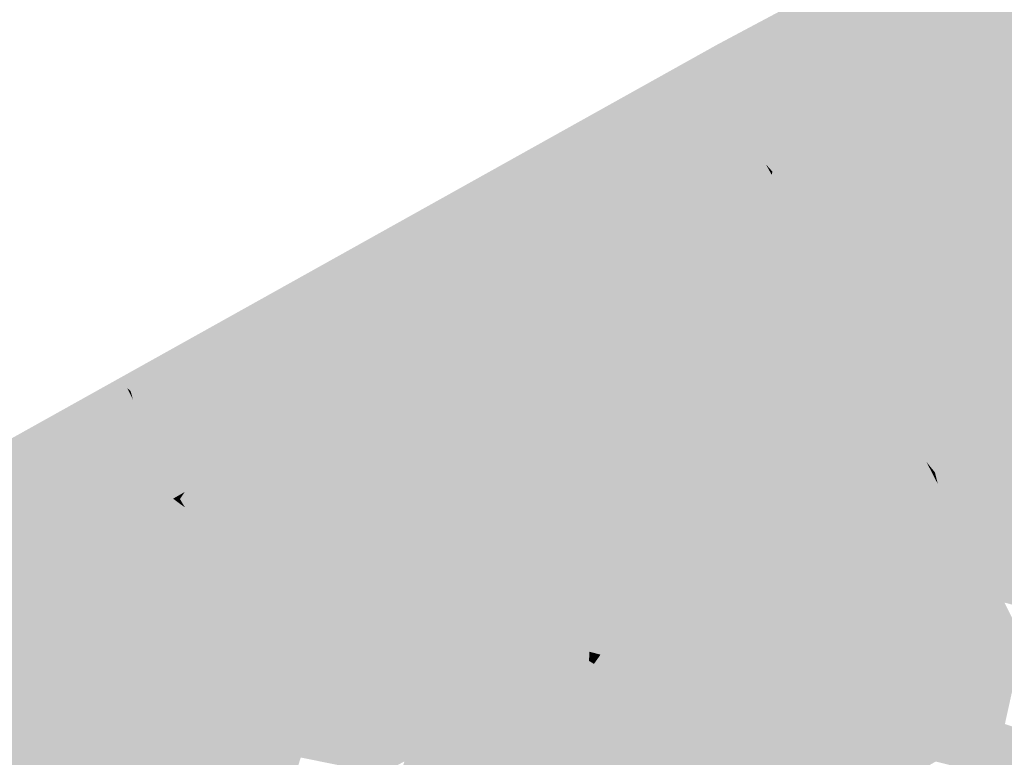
# Model space of a CAD drawing. Header units: metres. Extents: x 164696 to 183842, y 382615 to 387356.
# Tile 845 of 1056: x 182733.61 to 182736.8, y 386662.91 to 386665.3. Entities that reach past the tile are written whole.
import ezdxf

# ---------------------------------------------------------------- set-up
doc = ezdxf.new("R2010")
doc.units = ezdxf.units.M
doc.layers.add('C3D-SURFACE_TINSURFACE', color=7, linetype='Continuous')

msp = doc.modelspace()

# ---------------------------------------------------------------- linework, layer by layer
at = {"layer": 'C3D-SURFACE_TINSURFACE', "color": 11, "linetype": 'Continuous', "lineweight": -3, "true_color": 0xff8585}
for points in [[(182737.3233, 386665.9592), (182741.666, 386668.3094), (182735.8681, 386665.2194)], [(182737.3233, 386665.9592), (182735.8681, 386665.2194), (182736.8282, 386665.2355)], [(182736.8282, 386665.2355), (182735.8681, 386665.2194), (182736.7909, 386665.2153)], [(182736.8282, 386665.2355), (182736.7909, 386665.2153), (182736.919, 386664.8965)], [(182733.2525, 386663.7331), (182735.8681, 386665.2194), (182732.2625, 386663.2074)], [(182733.2525, 386663.7331), (182734.3267, 386664.3222), (182735.8681, 386665.2194)], [(182734.3267, 386664.3222), (182735.0768, 386664.2802), (182735.8681, 386665.2194)], [(182735.8681, 386665.2194), (182735.0768, 386664.2802), (182735.114, 386664.3005)], [(182735.8681, 386665.2194), (182735.114, 386664.3005), (182735.1513, 386664.3207)], [(182735.8681, 386665.2194), (182735.1513, 386664.3207), (182735.1886, 386664.3409)], [(182735.8681, 386665.2194), (182735.1886, 386664.3409), (182735.2258, 386664.3612)], [(182735.8681, 386665.2194), (182735.2258, 386664.3612), (182735.2631, 386664.3814)], [(182735.8681, 386665.2194), (182735.2631, 386664.3814), (182735.3004, 386664.4016)], [(182735.8681, 386665.2194), (182735.3004, 386664.4016), (182735.3377, 386664.423)], [(182735.8681, 386665.2194), (182735.3377, 386664.423), (182735.3749, 386664.4432)], [(182735.4121, 386664.4634), (182735.8681, 386665.2194), (182735.3749, 386664.4432)], [(182735.4121, 386664.4634), (182735.4494, 386664.4836), (182735.8681, 386665.2194)], [(182735.8681, 386665.2194), (182735.4494, 386664.4836), (182735.4867, 386664.5039)], [(182735.8681, 386665.2194), (182735.4867, 386664.5039), (182735.5239, 386664.5241)], [(182735.8681, 386665.2194), (182735.5239, 386664.5241), (182735.5612, 386664.5443)], [(182735.8681, 386665.2194), (182735.5612, 386664.5443), (182735.5985, 386664.5646)], [(182735.8681, 386665.2194), (182735.5985, 386664.5646), (182735.6358, 386664.5848)], [(182735.673, 386664.605), (182735.8681, 386665.2194), (182735.6358, 386664.5848)], [(182735.673, 386664.605), (182735.8901, 386665.1621), (182735.8681, 386665.2194)], [(182736.381, 386664.9916), (182735.8681, 386665.2194), (182735.8901, 386665.1621)], [(182736.381, 386664.9916), (182736.4183, 386665.0118), (182735.8681, 386665.2194)], [(182736.4183, 386665.0118), (182736.4555, 386665.0321), (182735.8681, 386665.2194)], [(182736.4928, 386665.0523), (182735.8681, 386665.2194), (182736.4555, 386665.0321)], [(182736.4928, 386665.0523), (182736.5301, 386665.0736), (182735.8681, 386665.2194)], [(182736.5301, 386665.0736), (182736.5673, 386665.0939), (182735.8681, 386665.2194)], [(182736.5673, 386665.0939), (182736.6046, 386665.1141), (182735.8681, 386665.2194)], [(182736.6418, 386665.1343), (182735.8681, 386665.2194), (182736.6046, 386665.1141)], [(182736.6418, 386665.1343), (182736.6791, 386665.1546), (182735.8681, 386665.2194)], [(182735.8681, 386665.2194), (182736.6791, 386665.1546), (182736.7164, 386665.1748)], [(182735.8681, 386665.2194), (182736.7164, 386665.1748), (182736.7537, 386665.195)], [(182736.7909, 386665.2153), (182735.8681, 386665.2194), (182736.7537, 386665.195)], [(182736.7164, 386665.1748), (182736.919, 386664.8965), (182736.7537, 386665.195)], [(182736.7909, 386665.2153), (182736.7537, 386665.195), (182736.919, 386664.8965)], [(182735.673, 386664.605), (182735.7102, 386664.6253), (182735.8901, 386665.1621)], [(182735.7102, 386664.6253), (182735.9221, 386665.0567), (182735.8901, 386665.1621)], [(182736.3437, 386664.9714), (182735.8901, 386665.1621), (182735.9121, 386665.1049)], [(182736.3437, 386664.9714), (182736.381, 386664.9916), (182735.8901, 386665.1621)], [(182735.8901, 386665.1621), (182735.9221, 386665.0567), (182735.9121, 386665.1049)], [(182736.6791, 386665.1546), (182736.919, 386664.8965), (182736.7164, 386665.1748)], [(182736.6418, 386665.1343), (182736.6046, 386665.1141), (182736.919, 386664.8965)], [(182736.6418, 386665.1343), (182736.919, 386664.8965), (182736.6791, 386665.1546)], [(182736.2692, 386664.9309), (182735.9121, 386665.1049), (182735.9221, 386665.0567)], [(182736.3065, 386664.9512), (182735.9121, 386665.1049), (182736.2692, 386664.9309)], [(182736.3437, 386664.9714), (182735.9121, 386665.1049), (182736.3065, 386664.9512)], [(182736.5673, 386665.0939), (182736.919, 386664.8965), (182736.6046, 386665.1141)], [(182736.4928, 386665.0523), (182736.919, 386664.8965), (182736.5301, 386665.0736)], [(182736.5301, 386665.0736), (182736.919, 386664.8965), (182736.5673, 386665.0939)], [(182735.7102, 386664.6253), (182735.7475, 386664.6466), (182735.9221, 386665.0567)], [(182735.7475, 386664.6466), (182735.7848, 386664.6668), (182735.9221, 386665.0567)], [(182735.7848, 386664.6668), (182735.8221, 386664.6871), (182735.9221, 386665.0567)], [(182735.8221, 386664.6871), (182735.9472, 386665.0019), (182735.9221, 386665.0567)], [(182736.2692, 386664.9309), (182735.9221, 386665.0567), (182735.9472, 386665.0019)], [(182736.4928, 386665.0523), (182736.4555, 386665.0321), (182736.919, 386664.8965)], [(182735.8593, 386664.7073), (182735.9472, 386665.0019), (182735.8221, 386664.6871)], [(182735.8593, 386664.7073), (182735.9723, 386664.947), (182735.9472, 386665.0019)], [(182736.1947, 386664.8905), (182735.9472, 386665.0019), (182735.9723, 386664.947)], [(182736.1947, 386664.8905), (182736.232, 386664.9107), (182735.9472, 386665.0019)], [(182736.2692, 386664.9309), (182735.9472, 386665.0019), (182736.232, 386664.9107)], [(182736.381, 386664.9916), (182736.9542, 386664.7751), (182736.4183, 386665.0118)], [(182736.4183, 386665.0118), (182736.9542, 386664.7751), (182736.4555, 386665.0321)], [(182736.4555, 386665.0321), (182736.9542, 386664.7751), (182736.919, 386664.8965)], [(182736.3437, 386664.9714), (182736.3065, 386664.9512), (182736.1878, 386664.5336)], [(182736.3437, 386664.9714), (182736.1878, 386664.5336), (182736.2076, 386664.4939)], [(182736.3437, 386664.9714), (182736.2076, 386664.4939), (182736.381, 386664.9916)], [(182736.381, 386664.9916), (182736.2076, 386664.4939), (182736.2275, 386664.4541)], [(182736.381, 386664.9916), (182736.2275, 386664.4541), (182736.9542, 386664.7751)], [(182735.8593, 386664.7073), (182735.8966, 386664.7275), (182735.9723, 386664.947)], [(182735.8966, 386664.7275), (182735.9884, 386664.8991), (182735.9723, 386664.947)], [(182736.1574, 386664.8702), (182735.9723, 386664.947), (182735.9884, 386664.8991)], [(182736.1574, 386664.8702), (182736.1947, 386664.8905), (182735.9723, 386664.947)], [(182736.3065, 386664.9512), (182736.2692, 386664.9309), (182736.1697, 386664.565)], [(182736.3065, 386664.9512), (182736.1697, 386664.565), (182736.1878, 386664.5336)], [(182736.1947, 386664.8905), (182736.1326, 386664.6342), (182736.232, 386664.9107)], [(182736.1511, 386664.5996), (182736.232, 386664.9107), (182736.1326, 386664.6342)], [(182736.1511, 386664.5996), (182736.2692, 386664.9309), (182736.232, 386664.9107)], [(182736.1511, 386664.5996), (182736.1697, 386664.565), (182736.2692, 386664.9309)], [(182735.8966, 386664.7275), (182735.9339, 386664.7477), (182735.9884, 386664.8991)], [(182735.9339, 386664.7477), (182735.9711, 386664.768), (182735.9884, 386664.8991)], [(182735.9711, 386664.768), (182736.0066, 386664.8655), (182735.9884, 386664.8991)], [(182736.1202, 386664.8489), (182735.9884, 386664.8991), (182736.0066, 386664.8655)], [(182736.1574, 386664.8702), (182735.9884, 386664.8991), (182736.1202, 386664.8489)], [(182736.1574, 386664.8702), (182736.114, 386664.6687), (182736.1947, 386664.8905)], [(182736.1947, 386664.8905), (182736.114, 386664.6687), (182736.1326, 386664.6342)], [(182736.0083, 386664.7882), (182736.0066, 386664.8655), (182735.9711, 386664.768)], [(182736.0083, 386664.7882), (182736.0248, 386664.8318), (182736.0066, 386664.8655)], [(182736.0829, 386664.8287), (182736.0066, 386664.8655), (182736.0248, 386664.8318)], [(182736.0829, 386664.8287), (182736.1202, 386664.8489), (182736.0066, 386664.8655)], [(182736.0829, 386664.8287), (182736.0794, 386664.7308), (182736.1202, 386664.8489)], [(182736.1202, 386664.8489), (182736.0794, 386664.7308), (182736.0955, 386664.7033)], [(182736.1574, 386664.8702), (182736.1202, 386664.8489), (182736.0955, 386664.7033)], [(182736.1574, 386664.8702), (182736.0955, 386664.7033), (182736.114, 386664.6687)], [(182736.0083, 386664.7882), (182736.043, 386664.7982), (182736.0248, 386664.8318)], [(182736.0456, 386664.8084), (182736.0248, 386664.8318), (182736.043, 386664.7982)], [(182736.0456, 386664.8084), (182736.0829, 386664.8287), (182736.0248, 386664.8318)], [(182736.0456, 386664.8084), (182736.043, 386664.7982), (182736.0829, 386664.8287)], [(182736.0829, 386664.8287), (182736.043, 386664.7982), (182736.0612, 386664.7645)], [(182736.0829, 386664.8287), (182736.0612, 386664.7645), (182736.0794, 386664.7308)], [(182736.0083, 386664.7882), (182735.9711, 386664.768), (182736.0612, 386664.7645)], [(182736.0083, 386664.7882), (182736.0612, 386664.7645), (182736.043, 386664.7982)], [(182735.8966, 386664.7275), (182736.114, 386664.6687), (182735.9339, 386664.7477)], [(182735.9339, 386664.7477), (182736.0794, 386664.7308), (182735.9711, 386664.768)], [(182735.9339, 386664.7477), (182736.0955, 386664.7033), (182736.0794, 386664.7308)], [(182735.9339, 386664.7477), (182736.114, 386664.6687), (182736.0955, 386664.7033)], [(182735.9711, 386664.768), (182736.0794, 386664.7308), (182736.0612, 386664.7645)], [(182736.2473, 386664.4144), (182736.9542, 386664.7751), (182736.2275, 386664.4541)], [(182736.2473, 386664.4144), (182736.969, 386664.739), (182736.9542, 386664.7751)], [(182735.8593, 386664.7073), (182736.1326, 386664.6342), (182735.8966, 386664.7275)], [(182735.8966, 386664.7275), (182736.1326, 386664.6342), (182736.114, 386664.6687)], [(182736.2473, 386664.4144), (182736.2671, 386664.3747), (182736.969, 386664.739)], [(182736.2671, 386664.3747), (182736.287, 386664.3349), (182736.969, 386664.739)], [(182736.3086, 386664.2942), (182736.969, 386664.739), (182736.287, 386664.3349)], [(182736.333, 386664.2529), (182736.969, 386664.739), (182736.3086, 386664.2942)], [(182736.3574, 386664.2115), (182736.969, 386664.739), (182736.333, 386664.2529)], [(182736.3574, 386664.2115), (182737.0334, 386664.665), (182736.969, 386664.739)], [(182735.7848, 386664.6668), (182736.1697, 386664.565), (182735.8221, 386664.6871)], [(182735.8593, 386664.7073), (182735.8221, 386664.6871), (182736.1511, 386664.5996)], [(182735.8221, 386664.6871), (182736.1697, 386664.565), (182736.1511, 386664.5996)], [(182735.8593, 386664.7073), (182736.1511, 386664.5996), (182736.1326, 386664.6342)], [(182735.7475, 386664.6466), (182736.1878, 386664.5336), (182735.7848, 386664.6668)], [(182735.7848, 386664.6668), (182736.1878, 386664.5336), (182736.1697, 386664.565)], [(182736.3574, 386664.2115), (182737.0559, 386664.6278), (182737.0334, 386664.665)], [(182736.2275, 386664.4541), (182735.7102, 386664.6253), (182735.673, 386664.605)], [(182735.7102, 386664.6253), (182736.2076, 386664.4939), (182735.7475, 386664.6466)], [(182736.2275, 386664.4541), (182736.2076, 386664.4939), (182735.7102, 386664.6253)], [(182735.7475, 386664.6466), (182736.2076, 386664.4939), (182736.1878, 386664.5336)], [(182736.4081, 386664.1354), (182737.0559, 386664.6278), (182736.3574, 386664.2115)], [(182736.4081, 386664.1354), (182736.9067, 386664.0188), (182737.0559, 386664.6278)], [(182736.2473, 386664.4144), (182735.673, 386664.605), (182735.6358, 386664.5848)], [(182736.2473, 386664.4144), (182736.2275, 386664.4541), (182735.673, 386664.605)], [(182736.287, 386664.3349), (182735.5985, 386664.5646), (182735.5612, 386664.5443)], [(182736.2671, 386664.3747), (182735.6358, 386664.5848), (182735.5985, 386664.5646)], [(182736.287, 386664.3349), (182736.2671, 386664.3747), (182735.5985, 386664.5646)], [(182736.2671, 386664.3747), (182736.2473, 386664.4144), (182735.6358, 386664.5848)], [(182735.4867, 386664.5039), (182736.0492, 386663.5513), (182735.5239, 386664.5241)], [(182736.0865, 386663.5715), (182735.5612, 386664.5443), (182735.5239, 386664.5241)], [(182736.0865, 386663.5715), (182735.5239, 386664.5241), (182736.0492, 386663.5513)], [(182736.3086, 386664.2942), (182735.5612, 386664.5443), (182736.0865, 386663.5715)], [(182736.3086, 386664.2942), (182736.287, 386664.3349), (182735.5612, 386664.5443)], [(182735.4867, 386664.5039), (182735.4494, 386664.4836), (182736.012, 386663.5311)], [(182735.4867, 386664.5039), (182736.012, 386663.5311), (182736.0492, 386663.5513)], [(182735.205, 386663.8352), (182736.012, 386663.5311), (182735.4494, 386664.4836)], [(182735.4121, 386664.4634), (182735.205, 386663.8352), (182735.4494, 386664.4836)], [(182735.205, 386663.8352), (182735.4121, 386664.4634), (182735.3749, 386664.4432)], [(182735.205, 386663.8352), (182735.3749, 386664.4432), (182735.3377, 386664.423)], [(182735.205, 386663.8352), (182735.3377, 386664.423), (182735.3004, 386664.4016)], [(182735.205, 386663.8352), (182735.3004, 386664.4016), (182735.2631, 386664.3814)], [(182735.205, 386663.8352), (182735.2631, 386664.3814), (182735.2258, 386664.3612)], [(182735.205, 386663.8352), (182735.1886, 386664.3409), (182735.1513, 386664.3207)], [(182735.205, 386663.8352), (182735.2258, 386664.3612), (182735.1886, 386664.3409)], [(182734.3267, 386664.3222), (182734.1459, 386664.1372), (182735.0768, 386664.2802)], [(182735.205, 386663.8352), (182735.114, 386664.3005), (182735.0768, 386664.2802)], [(182735.205, 386663.8352), (182735.1513, 386664.3207), (182735.114, 386664.3005)], [(182734.1459, 386664.1372), (182735.0395, 386664.26), (182735.0768, 386664.2802)], [(182735.205, 386663.8352), (182735.0768, 386664.2802), (182735.0395, 386664.26)], [(182736.3086, 386664.2942), (182736.0865, 386663.5715), (182736.1239, 386663.5917)], [(182736.333, 386664.2529), (182736.3086, 386664.2942), (182736.1239, 386663.5917)], [(182734.1335, 386664.1305), (182735.0395, 386664.26), (182734.1284, 386664.1323)], [(182734.1459, 386664.1372), (182734.1284, 386664.1323), (182735.0395, 386664.26)], [(182734.1335, 386664.1305), (182735.0023, 386664.2398), (182735.0395, 386664.26)], [(182734.1335, 386664.1305), (182734.965, 386664.2195), (182735.0023, 386664.2398)], [(182735.205, 386663.8352), (182735.0023, 386664.2398), (182734.965, 386664.2195)], [(182735.205, 386663.8352), (182735.0395, 386664.26), (182735.0023, 386664.2398)], [(182736.333, 386664.2529), (182736.1239, 386663.5917), (182736.1611, 386663.612)], [(182736.3574, 386664.2115), (182736.333, 386664.2529), (182736.1611, 386663.612)], [(182734.1168, 386664.126), (182734.9277, 386664.1993), (182734.965, 386664.2195)], [(182734.1335, 386664.1305), (182734.1168, 386664.126), (182734.965, 386664.2195)], [(182735.205, 386663.8352), (182734.965, 386664.2195), (182734.9277, 386664.1993)], [(182736.3574, 386664.2115), (182736.1611, 386663.612), (182736.1984, 386663.6322)], [(182736.3574, 386664.2115), (182736.1984, 386663.6322), (182736.2357, 386663.6536)], [(182736.3817, 386664.1701), (182736.3574, 386664.2115), (182736.2357, 386663.6536)], [(182736.3817, 386664.1701), (182736.4081, 386664.1354), (182736.3574, 386664.2115)], [(182734.1051, 386664.1195), (182734.9277, 386664.1993), (182734.1021, 386664.122)], [(182734.1168, 386664.126), (182734.1021, 386664.122), (182734.9277, 386664.1993)], [(182734.1051, 386664.1195), (182734.8905, 386664.178), (182734.9277, 386664.1993)], [(182734.1086, 386664.1168), (182734.8905, 386664.178), (182734.1051, 386664.1195)], [(182734.1086, 386664.1168), (182734.8532, 386664.1577), (182734.8905, 386664.178)], [(182735.205, 386663.8352), (182734.8905, 386664.178), (182734.8532, 386664.1577)], [(182735.205, 386663.8352), (182734.9277, 386664.1993), (182734.8905, 386664.178)], [(182734.1126, 386664.1138), (182734.8532, 386664.1577), (182734.1086, 386664.1168)], [(182734.1126, 386664.1138), (182734.8159, 386664.1375), (182734.8532, 386664.1577)], [(182735.205, 386663.8352), (182734.8532, 386664.1577), (182734.8159, 386664.1375)], [(182736.3817, 386664.1701), (182736.2357, 386663.6536), (182736.2729, 386663.6738)], [(182736.4279, 386664.0967), (182736.3817, 386664.1701), (182736.2729, 386663.6738)], [(182736.3817, 386664.1701), (182736.4279, 386664.0967), (182736.4081, 386664.1354)], [(182734.1459, 386664.1106), (182734.11, 386664.1064), (182734.7414, 386664.0971)], [(182734.1459, 386664.1106), (182734.8159, 386664.1375), (182734.1126, 386664.1138)], [(182734.1459, 386664.1106), (182734.7787, 386664.1173), (182734.8159, 386664.1375)], [(182734.1459, 386664.1106), (182734.7414, 386664.0971), (182734.7787, 386664.1173)], [(182734.7787, 386664.1173), (182734.7414, 386664.0971), (182735.205, 386663.8352)], [(182734.7787, 386664.1173), (182735.205, 386663.8352), (182734.8159, 386664.1375)], [(182736.4081, 386664.1354), (182736.8694, 386663.9986), (182736.9067, 386664.0188)], [(182736.4081, 386664.1354), (182736.8322, 386663.9783), (182736.8694, 386663.9986)], [(182736.4081, 386664.1354), (182736.4279, 386664.0967), (182736.8322, 386663.9783)], [(182733.9707, 386664.099), (182733.9729, 386664.0971), (182734.6296, 386664.0364)], [(182733.9707, 386664.099), (182734.6296, 386664.0364), (182734.1272, 386664.0906)], [(182733.9707, 386664.099), (182733.9781, 386664.0722), (182734.0039, 386664.0212)], [(182733.9707, 386664.099), (182734.0039, 386664.0212), (182733.9729, 386664.0971)], [(182733.9729, 386664.0971), (182734.0039, 386664.0212), (182734.4061, 386663.9139)], [(182733.9729, 386664.0971), (182734.4061, 386663.9139), (182734.4433, 386663.9341)], [(182733.9729, 386664.0971), (182734.4433, 386663.9341), (182734.4806, 386663.9543)], [(182733.9729, 386664.0971), (182734.4806, 386663.9543), (182734.5178, 386663.9746)], [(182733.9729, 386664.0971), (182734.5178, 386663.9746), (182734.5551, 386663.9959)], [(182733.9729, 386664.0971), (182734.5551, 386663.9959), (182734.5923, 386664.0161)], [(182733.9729, 386664.0971), (182734.5923, 386664.0161), (182734.6296, 386664.0364)], [(182734.1148, 386664.102), (182734.7414, 386664.0971), (182734.11, 386664.1064)], [(182734.1204, 386664.0968), (182734.7042, 386664.0768), (182734.1148, 386664.102)], [(182734.1148, 386664.102), (182734.7042, 386664.0768), (182734.7414, 386664.0971)], [(182734.1272, 386664.0906), (182734.6669, 386664.0566), (182734.1204, 386664.0968)], [(182734.1204, 386664.0968), (182734.6669, 386664.0566), (182734.7042, 386664.0768)], [(182734.1272, 386664.0906), (182734.6296, 386664.0364), (182734.6669, 386664.0566)], [(182734.7042, 386664.0768), (182735.205, 386663.8352), (182734.7414, 386664.0971)], [(182736.4279, 386664.0967), (182736.2729, 386663.6738), (182736.3102, 386663.694)], [(182736.4279, 386664.0967), (182736.3102, 386663.694), (182736.4476, 386664.0579)], [(182736.4279, 386664.0967), (182736.7949, 386663.957), (182736.8322, 386663.9783)], [(182736.4279, 386664.0967), (182736.4476, 386664.0579), (182736.7949, 386663.957)], [(182733.9952, 386664.0214), (182734.0039, 386664.0212), (182733.9781, 386664.0722)], [(182734.6296, 386664.0364), (182735.2116, 386663.7913), (182734.6669, 386664.0566)], [(182734.6669, 386664.0566), (182735.2116, 386663.7913), (182734.7042, 386664.0768)], [(182734.7042, 386664.0768), (182735.2116, 386663.7913), (182735.205, 386663.8352)], [(182736.3475, 386663.7142), (182736.4476, 386664.0579), (182736.3102, 386663.694)], [(182736.3475, 386663.7142), (182736.4674, 386664.0191), (182736.4476, 386664.0579)], [(182736.4476, 386664.0579), (182736.7576, 386663.9368), (182736.7949, 386663.957)], [(182736.4476, 386664.0579), (182736.4674, 386664.0191), (182736.7576, 386663.9368)], [(182733.9952, 386664.0214), (182733.9195, 386663.9303), (182733.8471, 386663.6093)], [(182733.9952, 386664.0214), (182733.8471, 386663.6093), (182734.0165, 386663.9691)], [(182733.9952, 386664.0214), (182734.0165, 386663.9691), (182734.0039, 386664.0212)], [(182734.0165, 386663.9691), (182734.2942, 386663.8532), (182734.0039, 386664.0212)], [(182734.0039, 386664.0212), (182734.2942, 386663.8532), (182734.3315, 386663.8734)], [(182734.0039, 386664.0212), (182734.3315, 386663.8734), (182734.3688, 386663.8936)], [(182734.0039, 386664.0212), (182734.3688, 386663.8936), (182734.4061, 386663.9139)], [(182734.5551, 386663.9959), (182735.2192, 386663.747), (182734.5923, 386664.0161)], [(182734.5923, 386664.0161), (182735.2192, 386663.747), (182734.6296, 386664.0364)], [(182734.6296, 386664.0364), (182735.2192, 386663.747), (182735.2116, 386663.7913)], [(182736.3848, 386663.7345), (182736.4674, 386664.0191), (182736.3475, 386663.7142)], [(182736.3848, 386663.7345), (182736.4872, 386663.9804), (182736.4674, 386664.0191)], [(182736.4674, 386664.0191), (182736.7204, 386663.9165), (182736.7576, 386663.9368)], [(182736.4674, 386664.0191), (182736.4872, 386663.9804), (182736.7204, 386663.9165)], [(182736.759, 386663.4878), (182737.3189, 386663.3079), (182736.9441, 386664.039)], [(182736.759, 386663.4878), (182736.9441, 386664.039), (182736.9067, 386664.0188)], [(182736.759, 386663.4878), (182736.9067, 386664.0188), (182736.8694, 386663.9986)], [(182734.5551, 386663.9959), (182734.5178, 386663.9746), (182735.2192, 386663.747)], [(182736.759, 386663.4878), (182736.8694, 386663.9986), (182736.8322, 386663.9783)], [(182733.887, 386663.9472), (182733.7353, 386663.5486), (182733.8974, 386663.9531)], [(182733.8974, 386663.9531), (182733.7353, 386663.5486), (182733.7726, 386663.5689)], [(182733.8974, 386663.9531), (182733.7726, 386663.5689), (182733.9077, 386663.9587)], [(182733.9062, 386663.9231), (182733.9077, 386663.9587), (182733.7726, 386663.5689)], [(182734.0165, 386663.9691), (182733.8471, 386663.6093), (182733.8844, 386663.6295)], [(182734.0165, 386663.9691), (182733.8844, 386663.6295), (182733.9217, 386663.6498)], [(182734.0165, 386663.9691), (182733.9217, 386663.6498), (182734.0394, 386663.9228)], [(182734.0165, 386663.9691), (182734.0394, 386663.9228), (182734.2942, 386663.8532)], [(182734.4433, 386663.9341), (182734.2718, 386663.4515), (182734.4806, 386663.9543)], [(182734.4806, 386663.9543), (182734.2718, 386663.4515), (182734.2872, 386663.4106)], [(182734.4806, 386663.9543), (182734.2872, 386663.4106), (182734.3099, 386663.3659)], [(182734.4806, 386663.9543), (182734.3099, 386663.3659), (182734.5178, 386663.9746)], [(182734.5178, 386663.9746), (182734.3099, 386663.3659), (182734.3326, 386663.3213)], [(182734.5178, 386663.9746), (182734.3326, 386663.3213), (182735.2299, 386663.7172)], [(182734.5178, 386663.9746), (182735.2299, 386663.7172), (182735.2192, 386663.747)], [(182736.3848, 386663.7345), (182736.4221, 386663.7547), (182736.4872, 386663.9804)], [(182736.4221, 386663.7547), (182736.5069, 386663.9416), (182736.4872, 386663.9804)], [(182736.6831, 386663.8963), (182736.7204, 386663.9165), (182736.4872, 386663.9804)], [(182736.6831, 386663.8963), (182736.4872, 386663.9804), (182736.5069, 386663.9416)], [(182736.7137, 386663.5553), (182736.759, 386663.4878), (182736.8322, 386663.9783)], [(182736.7137, 386663.5553), (182736.8322, 386663.9783), (182736.7949, 386663.957)], [(182736.7137, 386663.5553), (182736.7949, 386663.957), (182736.7576, 386663.9368)], [(182733.8249, 386663.9134), (182733.5117, 386663.4261), (182733.8353, 386663.9191)], [(182733.8314, 386663.9017), (182733.8353, 386663.9191), (182733.5117, 386663.4261)], [(182733.8547, 386663.9143), (182733.6608, 386663.5071), (182733.8663, 386663.9206)], [(182733.8663, 386663.9206), (182733.6608, 386663.5071), (182733.698, 386663.5273)], [(182733.8663, 386663.9206), (182733.698, 386663.5273), (182733.887, 386663.9472)], [(182733.887, 386663.9472), (182733.698, 386663.5273), (182733.7353, 386663.5486)], [(182733.9062, 386663.9231), (182733.7726, 386663.5689), (182733.8098, 386663.5891)], [(182733.9062, 386663.9231), (182733.8098, 386663.5891), (182733.8471, 386663.6093)], [(182733.9062, 386663.9231), (182733.8471, 386663.6093), (182733.9195, 386663.9303)], [(182734.0394, 386663.9228), (182733.9217, 386663.6498), (182733.9589, 386663.67)], [(182734.0394, 386663.9228), (182733.9589, 386663.67), (182733.9961, 386663.6902)], [(182734.0394, 386663.9228), (182733.9961, 386663.6902), (182734.0622, 386663.8765)], [(182734.0394, 386663.9228), (182734.0622, 386663.8765), (182734.257, 386663.833)], [(182734.0394, 386663.9228), (182734.257, 386663.833), (182734.2942, 386663.8532)], [(182734.4433, 386663.9341), (182734.4061, 386663.9139), (182734.2718, 386663.4515)], [(182736.4221, 386663.7547), (182736.4594, 386663.7749), (182736.5069, 386663.9416)], [(182736.5259, 386663.9046), (182736.5069, 386663.9416), (182736.4594, 386663.7749)], [(182736.6457, 386663.8761), (182736.6831, 386663.8963), (182736.5069, 386663.9416)], [(182736.6457, 386663.8761), (182736.5069, 386663.9416), (182736.5259, 386663.9046)], [(182736.7137, 386663.5553), (182736.7576, 386663.9368), (182736.6439, 386663.6766)], [(182736.6439, 386663.6766), (182736.7576, 386663.9368), (182736.7204, 386663.9165)], [(182733.7964, 386663.8827), (182733.4745, 386663.4059), (182733.8249, 386663.9134)], [(182733.8249, 386663.9134), (182733.4745, 386663.4059), (182733.5117, 386663.4261)], [(182733.8314, 386663.9017), (182733.5117, 386663.4261), (182733.549, 386663.4464)], [(182733.8314, 386663.9017), (182733.549, 386663.4464), (182733.5863, 386663.4666)], [(182733.8314, 386663.9017), (182733.5863, 386663.4666), (182733.843, 386663.908)], [(182733.843, 386663.908), (182733.5863, 386663.4666), (182733.6236, 386663.4868)], [(182733.843, 386663.908), (182733.6236, 386663.4868), (182733.8547, 386663.9143)], [(182733.8547, 386663.9143), (182733.6236, 386663.4868), (182733.6608, 386663.5071)], [(182734.3315, 386663.8734), (182734.2233, 386663.5585), (182734.3688, 386663.8936)], [(182734.3688, 386663.8936), (182734.2233, 386663.5585), (182734.2476, 386663.505)], [(182734.3688, 386663.8936), (182734.2476, 386663.505), (182734.4061, 386663.9139)], [(182734.4061, 386663.9139), (182734.2476, 386663.505), (182734.2718, 386663.4515)], [(182736.5259, 386663.9046), (182736.4594, 386663.7749), (182736.4966, 386663.7952)], [(182736.544, 386663.8692), (182736.5259, 386663.9046), (182736.4966, 386663.7952)], [(182736.6085, 386663.8558), (182736.6457, 386663.8761), (182736.5259, 386663.9046)], [(182736.6085, 386663.8558), (182736.5259, 386663.9046), (182736.544, 386663.8692)], [(182736.6439, 386663.6766), (182736.6831, 386663.8963), (182736.6165, 386663.7274)], [(182736.6165, 386663.7274), (182736.6831, 386663.8963), (182736.6457, 386663.8761)], [(182736.6439, 386663.6766), (182736.7204, 386663.9165), (182736.6831, 386663.8963)], [(182733.7598, 386663.8432), (182733.4372, 386663.3857), (182733.7964, 386663.8827)], [(182733.7964, 386663.8827), (182733.4372, 386663.3857), (182733.4745, 386663.4059)], [(182734.0622, 386663.8765), (182733.9961, 386663.6902), (182734.0334, 386663.7105)], [(182734.0622, 386663.8765), (182734.0334, 386663.7105), (182734.0927, 386663.8185)], [(182734.0622, 386663.8765), (182734.0927, 386663.8185), (182734.2197, 386663.8127)], [(182734.0622, 386663.8765), (182734.2197, 386663.8127), (182734.257, 386663.833)], [(182734.2942, 386663.8532), (182734.206, 386663.6011), (182734.3315, 386663.8734)], [(182734.3315, 386663.8734), (182734.206, 386663.6011), (182734.2233, 386663.5585)], [(182736.544, 386663.8692), (182736.4966, 386663.7952), (182736.5339, 386663.8154)], [(182736.544, 386663.8692), (182736.5339, 386663.8154), (182736.5621, 386663.8337)], [(182736.6085, 386663.8558), (182736.544, 386663.8692), (182736.5712, 386663.8356)], [(182736.5712, 386663.8356), (182736.544, 386663.8692), (182736.5621, 386663.8337)], [(182736.6085, 386663.8558), (182736.5712, 386663.8356), (182736.5803, 386663.7983)], [(182736.6085, 386663.8558), (182736.5803, 386663.7983), (182736.5984, 386663.7628)], [(182736.5984, 386663.7628), (182736.6165, 386663.7274), (182736.6457, 386663.8761)], [(182736.6085, 386663.8558), (182736.5984, 386663.7628), (182736.6457, 386663.8761)], [(182733.7465, 386663.836), (182733.3626, 386663.3452), (182733.3999, 386663.3654)], [(182733.6954, 386663.7821), (182733.3626, 386663.3452), (182733.7465, 386663.836)], [(182733.7465, 386663.836), (182733.3999, 386663.3654), (182733.7598, 386663.8432)], [(182733.7598, 386663.8432), (182733.3999, 386663.3654), (182733.4372, 386663.3857)], [(182734.2197, 386663.8127), (182734.1763, 386663.6618), (182734.257, 386663.833)], [(182734.257, 386663.833), (182734.1763, 386663.6618), (182734.1911, 386663.6315)], [(182734.257, 386663.833), (182734.1911, 386663.6315), (182734.206, 386663.6011)], [(182734.257, 386663.833), (182734.206, 386663.6011), (182734.2942, 386663.8532)], [(182735.205, 386663.8352), (182735.9747, 386663.5108), (182736.012, 386663.5311)], [(182735.9374, 386663.4906), (182735.9747, 386663.5108), (182735.205, 386663.8352)], [(182735.9374, 386663.4906), (182735.205, 386663.8352), (182735.9001, 386663.4704)], [(182735.9001, 386663.4704), (182735.205, 386663.8352), (182735.2116, 386663.7913)], [(182736.5803, 386663.7983), (182736.5621, 386663.8337), (182736.5339, 386663.8154)], [(182736.5712, 386663.8356), (182736.5621, 386663.8337), (182736.5803, 386663.7983)], [(182734.0334, 386663.7105), (182734.0707, 386663.7307), (182734.0927, 386663.8185)], [(182734.108, 386663.7509), (182734.0927, 386663.8185), (182734.0707, 386663.7307)], [(182734.108, 386663.7509), (182734.1452, 386663.7723), (182734.0927, 386663.8185)], [(182734.1452, 386663.7723), (182734.1825, 386663.7925), (182734.0927, 386663.8185)], [(182734.0927, 386663.8185), (182734.1825, 386663.7925), (182734.2197, 386663.8127)], [(182734.1452, 386663.7723), (182734.1466, 386663.7224), (182734.1825, 386663.7925)], [(182734.1825, 386663.7925), (182734.1466, 386663.7224), (182734.1614, 386663.6921)], [(182734.1825, 386663.7925), (182734.1614, 386663.6921), (182734.2197, 386663.8127)], [(182734.2197, 386663.8127), (182734.1614, 386663.6921), (182734.1763, 386663.6618)], [(182735.2299, 386663.7172), (182735.2116, 386663.7913), (182735.2192, 386663.747)], [(182735.9001, 386663.4704), (182735.2116, 386663.7913), (182735.2299, 386663.7172)], [(182736.5984, 386663.7628), (182736.4966, 386663.7952), (182736.4594, 386663.7749)], [(182736.5803, 386663.7983), (182736.5339, 386663.8154), (182736.4966, 386663.7952)], [(182736.5984, 386663.7628), (182736.5803, 386663.7983), (182736.4966, 386663.7952)], [(182733.6954, 386663.7821), (182733.2525, 386663.7331), (182732.2625, 386663.2074)], [(182733.6954, 386663.7821), (182732.2625, 386663.2074), (182733.3254, 386663.325)], [(182733.6954, 386663.7821), (182733.3254, 386663.325), (182733.3626, 386663.3452)], [(182734.108, 386663.7509), (182734.1304, 386663.7496), (182734.1452, 386663.7723)], [(182734.1452, 386663.7723), (182734.1304, 386663.7496), (182734.1466, 386663.7224)], [(182736.6165, 386663.7274), (182736.4594, 386663.7749), (182736.4221, 386663.7547)], [(182736.5984, 386663.7628), (182736.4594, 386663.7749), (182736.6165, 386663.7274)], [(182734.0334, 386663.7105), (182734.1614, 386663.6921), (182734.0707, 386663.7307)], [(182734.108, 386663.7509), (182734.0707, 386663.7307), (182734.1466, 386663.7224)], [(182734.0707, 386663.7307), (182734.1614, 386663.6921), (182734.1466, 386663.7224)], [(182734.108, 386663.7509), (182734.1466, 386663.7224), (182734.1304, 386663.7496)], [(182736.3848, 386663.7345), (182736.3475, 386663.7142), (182736.6439, 386663.6766)], [(182736.3848, 386663.7345), (182736.6439, 386663.6766), (182736.4221, 386663.7547)], [(182736.6439, 386663.6766), (182736.6165, 386663.7274), (182736.4221, 386663.7547)], [(182733.9961, 386663.6902), (182734.1763, 386663.6618), (182734.0334, 386663.7105)], [(182734.0334, 386663.7105), (182734.1763, 386663.6618), (182734.1614, 386663.6921)], [(182735.2407, 386663.6874), (182735.2299, 386663.7172), (182734.3326, 386663.3213)], [(182735.9001, 386663.4704), (182735.2299, 386663.7172), (182735.8629, 386663.4501)], [(182735.8629, 386663.4501), (182735.2299, 386663.7172), (182735.2407, 386663.6874)], [(182736.7137, 386663.5553), (182736.3475, 386663.7142), (182736.3102, 386663.694)], [(182736.7137, 386663.5553), (182736.6439, 386663.6766), (182736.3475, 386663.7142)], [(182733.9217, 386663.6498), (182734.2233, 386663.5585), (182733.9589, 386663.67)], [(182733.9961, 386663.6902), (182733.9589, 386663.67), (182734.206, 386663.6011)], [(182733.9589, 386663.67), (182734.2233, 386663.5585), (182734.206, 386663.6011)], [(182733.9961, 386663.6902), (182734.1911, 386663.6315), (182734.1763, 386663.6618)], [(182733.9961, 386663.6902), (182734.206, 386663.6011), (182734.1911, 386663.6315)], [(182735.2407, 386663.6874), (182734.3326, 386663.3213), (182734.3553, 386663.2766)], [(182735.2407, 386663.6874), (182734.3553, 386663.2766), (182734.3674, 386663.2468)], [(182735.2738, 386663.6186), (182735.2407, 386663.6874), (182734.3674, 386663.2468)], [(182735.8629, 386663.4501), (182735.2407, 386663.6874), (182735.2738, 386663.6186)], [(182736.7137, 386663.5553), (182736.2729, 386663.6738), (182736.2357, 386663.6536)], [(182736.7137, 386663.5553), (182736.3102, 386663.694), (182736.2729, 386663.6738)], [(182733.8844, 386663.6295), (182734.2476, 386663.505), (182733.9217, 386663.6498)], [(182733.9217, 386663.6498), (182734.2476, 386663.505), (182734.2233, 386663.5585)], [(182736.5737, 386662.9011), (182736.1984, 386663.6322), (182736.1611, 386663.612)], [(182736.759, 386663.4878), (182736.2357, 386663.6536), (182736.1984, 386663.6322)], [(182736.759, 386663.4878), (182736.1984, 386663.6322), (182736.7712, 386663.4635)], [(182736.7712, 386663.4635), (182736.1984, 386663.6322), (182736.611, 386662.9213)], [(182736.611, 386662.9213), (182736.1984, 386663.6322), (182736.5737, 386662.9011)], [(182736.7137, 386663.5553), (182736.2357, 386663.6536), (182736.759, 386663.4878)], [(182733.8098, 386663.5891), (182734.2872, 386663.4106), (182733.8471, 386663.6093)], [(182733.8471, 386663.6093), (182734.2476, 386663.505), (182733.8844, 386663.6295)], [(182733.8471, 386663.6093), (182734.2718, 386663.4515), (182734.2476, 386663.505)], [(182733.8471, 386663.6093), (182734.2872, 386663.4106), (182734.2718, 386663.4515)], [(182735.2738, 386663.6186), (182734.3674, 386663.2468), (182735.0427, 386663.004)], [(182735.0799, 386663.0242), (182735.2738, 386663.6186), (182735.0427, 386663.004)], [(182735.0799, 386663.0242), (182735.2971, 386663.5635), (182735.2738, 386663.6186)], [(182735.3292, 386663.5251), (182735.2738, 386663.6186), (182735.2971, 386663.5635)], [(182735.8629, 386663.4501), (182735.2738, 386663.6186), (182735.8256, 386663.4299)], [(182735.8256, 386663.4299), (182735.2738, 386663.6186), (182735.3292, 386663.5251)], [(182736.1239, 386663.5917), (182736.5365, 386662.8798), (182736.1611, 386663.612)], [(182736.5365, 386662.8798), (182736.5737, 386662.9011), (182736.1611, 386663.612)], [(182733.7353, 386663.5486), (182734.2872, 386663.4106), (182733.7726, 386663.5689)], [(182733.8098, 386663.5891), (182733.7726, 386663.5689), (182734.2872, 386663.4106)], [(182736.4619, 386662.8393), (182736.0865, 386663.5715), (182736.0492, 386663.5513)], [(182736.1239, 386663.5917), (182736.0865, 386663.5715), (182736.4992, 386662.8595)], [(182736.4619, 386662.8393), (182736.4992, 386662.8595), (182736.0865, 386663.5715)], [(182736.1239, 386663.5917), (182736.4992, 386662.8595), (182736.5365, 386662.8798)], [(182733.698, 386663.5273), (182734.3099, 386663.3659), (182733.7353, 386663.5486)], [(182733.7353, 386663.5486), (182734.3099, 386663.3659), (182734.2872, 386663.4106)], [(182735.1172, 386663.0444), (182735.2971, 386663.5635), (182735.0799, 386663.0242)], [(182735.1172, 386663.0444), (182735.1545, 386663.0647), (182735.2971, 386663.5635)], [(182735.1545, 386663.0647), (182735.1918, 386663.0849), (182735.2971, 386663.5635)], [(182735.1918, 386663.0849), (182735.229, 386663.1051), (182735.2971, 386663.5635)], [(182735.3419, 386663.5004), (182735.2971, 386663.5635), (182735.229, 386663.1051)], [(182735.3419, 386663.5004), (182735.3292, 386663.5251), (182735.2971, 386663.5635)], [(182736.4247, 386662.8191), (182736.0492, 386663.5513), (182736.012, 386663.5311)], [(182736.4247, 386662.8191), (182736.4619, 386662.8393), (182736.0492, 386663.5513)], [(182733.6236, 386663.4868), (182733.476, 386663.06), (182733.6608, 386663.5071)], [(182733.6608, 386663.5071), (182733.476, 386663.06), (182733.494, 386663.0176)], [(182733.6608, 386663.5071), (182733.494, 386663.0176), (182733.5402, 386662.942)], [(182733.6608, 386663.5071), (182733.5402, 386662.942), (182733.698, 386663.5273)], [(182733.698, 386663.5273), (182733.5402, 386662.942), (182734.3099, 386663.3659)], [(182735.8256, 386663.4299), (182735.3292, 386663.5251), (182735.7883, 386663.4097)], [(182735.7883, 386663.4097), (182735.3292, 386663.5251), (182735.751, 386663.3894)], [(182735.3419, 386663.5004), (182735.751, 386663.3894), (182735.3292, 386663.5251)], [(182735.9374, 386663.4906), (182736.3502, 386662.7786), (182735.9747, 386663.5108)], [(182735.9747, 386663.5108), (182736.3875, 386662.7988), (182736.012, 386663.5311)], [(182735.9747, 386663.5108), (182736.3502, 386662.7786), (182736.3875, 386662.7988)], [(182736.3875, 386662.7988), (182736.4247, 386662.8191), (182736.012, 386663.5311)], [(182733.5863, 386663.4666), (182733.476, 386663.06), (182733.6236, 386663.4868)], [(182735.3419, 386663.5004), (182735.229, 386663.1051), (182735.3547, 386663.4758)], [(182735.3547, 386663.4758), (182735.229, 386663.1051), (182735.2664, 386663.1253)], [(182735.3674, 386663.4511), (182735.3547, 386663.4758), (182735.2664, 386663.1253)], [(182735.3419, 386663.5004), (182735.7137, 386663.3692), (182735.751, 386663.3894)], [(182735.3419, 386663.5004), (182735.3547, 386663.4758), (182735.7137, 386663.3692)], [(182735.3674, 386663.4511), (182735.7137, 386663.3692), (182735.3547, 386663.4758)], [(182735.9374, 386663.4906), (182735.9001, 386663.4704), (182736.3129, 386662.7584)], [(182735.9374, 386663.4906), (182736.3129, 386662.7584), (182736.3502, 386662.7786)], [(182736.759, 386663.4878), (182736.7712, 386663.4635), (182737.3189, 386663.3079)], [(182735.3674, 386663.4511), (182735.2664, 386663.1253), (182735.3037, 386663.1456)], [(182735.3908, 386663.4118), (182735.3674, 386663.4511), (182735.3037, 386663.1456)], [(182735.3674, 386663.4511), (182735.6764, 386663.349), (182735.7137, 386663.3692)], [(182735.3674, 386663.4511), (182735.3908, 386663.4118), (182735.6764, 386663.349)], [(182735.8629, 386663.4501), (182735.8256, 386663.4299), (182736.2384, 386662.7179)], [(182735.9001, 386663.4704), (182735.8629, 386663.4501), (182736.2756, 386662.7382)], [(182735.8629, 386663.4501), (182736.2384, 386662.7179), (182736.2756, 386662.7382)], [(182735.9001, 386663.4704), (182736.2756, 386662.7382), (182736.3129, 386662.7584)], [(182736.7835, 386663.4393), (182736.7712, 386663.4635), (182736.611, 386662.9213)], [(182736.7712, 386663.4635), (182737.2816, 386663.2866), (182737.3189, 386663.3079)], [(182736.7712, 386663.4635), (182736.7835, 386663.4393), (182737.2816, 386663.2866)], [(182735.4075, 386663.3771), (182735.3908, 386663.4118), (182735.3037, 386663.1456)], [(182735.4075, 386663.3771), (182735.6392, 386663.3288), (182735.3908, 386663.4118)], [(182735.3908, 386663.4118), (182735.6392, 386663.3288), (182735.6764, 386663.349)], [(182735.6165, 386662.9154), (182735.6517, 386662.8567), (182735.7883, 386663.4097)], [(182735.6165, 386662.9154), (182735.7883, 386663.4097), (182735.751, 386663.3894)], [(182735.6517, 386662.8567), (182736.2012, 386662.6977), (182735.8256, 386663.4299)], [(182735.6517, 386662.8567), (182735.8256, 386663.4299), (182735.7883, 386663.4097)], [(182735.8256, 386663.4299), (182736.2012, 386662.6977), (182736.2384, 386662.7179)], [(182736.7835, 386663.4393), (182736.611, 386662.9213), (182736.6482, 386662.9416)], [(182736.7835, 386663.4393), (182736.6482, 386662.9416), (182736.7957, 386663.415)], [(182736.808, 386663.3907), (182736.7957, 386663.415), (182736.6482, 386662.9416)], [(182736.7835, 386663.4393), (182736.7957, 386663.415), (182737.2816, 386663.2866)], [(182735.4075, 386663.3771), (182735.3037, 386663.1456), (182735.3409, 386663.1658)], [(182735.4243, 386663.3424), (182735.4075, 386663.3771), (182735.3409, 386663.1658)], [(182735.4075, 386663.3771), (182735.6019, 386663.3074), (182735.6392, 386663.3288)], [(182735.6019, 386663.3074), (182735.4075, 386663.3771), (182735.4243, 386663.3424)], [(182735.6165, 386662.9154), (182735.751, 386663.3894), (182735.7137, 386663.3692)], [(182736.808, 386663.3907), (182736.6482, 386662.9416), (182736.6855, 386662.9618)], [(182736.808, 386663.3907), (182736.6855, 386662.9618), (182736.8202, 386663.3665)], [(182733.5402, 386662.942), (182734.3326, 386663.3213), (182734.3099, 386663.3659)], [(182735.6165, 386662.9154), (182735.6764, 386663.349), (182735.5579, 386663.0069)], [(182735.5579, 386663.0069), (182735.6764, 386663.349), (182735.6392, 386663.3288)], [(182735.6165, 386662.9154), (182735.7137, 386663.3692), (182735.6764, 386663.349)], [(182736.8202, 386663.3665), (182736.6855, 386662.9618), (182736.7228, 386662.982)], [(182736.8202, 386663.3665), (182736.7228, 386662.982), (182736.8325, 386663.3422)], [(182733.5402, 386662.942), (182734.3553, 386663.2766), (182734.3326, 386663.3213)], [(182735.4243, 386663.3424), (182735.3409, 386663.1658), (182735.3782, 386663.186)], [(182735.4243, 386663.3424), (182735.3782, 386663.186), (182735.441, 386663.3077)], [(182735.6019, 386663.3074), (182735.4243, 386663.3424), (182735.5646, 386663.2872)], [(182735.5646, 386663.2872), (182735.4243, 386663.3424), (182735.441, 386663.3077)], [(182735.539, 386663.0477), (182735.5579, 386663.0069), (182735.6392, 386663.3288)], [(182735.539, 386663.0477), (182735.6392, 386663.3288), (182735.6019, 386663.3074)], [(182736.8448, 386663.3179), (182736.8325, 386663.3422), (182736.7228, 386662.982)], [(182736.8448, 386663.3179), (182736.7228, 386662.982), (182736.76, 386663.0023)], [(182736.857, 386663.2937), (182736.8448, 386663.3179), (182736.76, 386663.0023)], [(182735.441, 386663.3077), (182735.3782, 386663.186), (182735.4155, 386663.2063)], [(182735.441, 386663.3077), (182735.4155, 386663.2063), (182735.4542, 386663.2559)], [(182735.5273, 386663.267), (182735.5646, 386663.2872), (182735.441, 386663.3077)], [(182735.49, 386663.2467), (182735.5273, 386663.267), (182735.441, 386663.3077)], [(182735.49, 386663.2467), (182735.441, 386663.3077), (182735.4542, 386663.2559)], [(182735.5201, 386663.0886), (182735.5646, 386663.2872), (182735.4974, 386663.1383)], [(182735.5273, 386663.267), (182735.4974, 386663.1383), (182735.5646, 386663.2872)], [(182735.5201, 386663.0886), (182735.539, 386663.0477), (182735.6019, 386663.3074)], [(182735.5201, 386663.0886), (182735.6019, 386663.3074), (182735.5646, 386663.2872)], [(182736.857, 386663.2937), (182736.76, 386663.0023), (182736.7973, 386663.0225)], [(182734.3674, 386663.2468), (182734.3553, 386663.2766), (182733.5402, 386662.942)], [(182735.4527, 386663.2265), (182735.4542, 386663.2559), (182735.4155, 386663.2063)], [(182735.49, 386663.2467), (182735.4542, 386663.2559), (182735.4527, 386663.2265)], [(182735.5273, 386663.267), (182735.483, 386663.1775), (182735.4974, 386663.1383)], [(182735.49, 386663.2467), (182735.483, 386663.1775), (182735.5273, 386663.267)], [(182733.567, 386662.8788), (182734.3674, 386663.2468), (182733.5402, 386662.942)], [(182733.567, 386662.8788), (182734.3802, 386663.2165), (182734.3674, 386663.2468)], [(182734.3802, 386663.2165), (182735.0427, 386663.004), (182734.3674, 386663.2468)], [(182735.4527, 386663.2265), (182735.4155, 386663.2063), (182735.4686, 386663.2167)], [(182735.49, 386663.2467), (182735.4527, 386663.2265), (182735.4686, 386663.2167)], [(182735.49, 386663.2467), (182735.4686, 386663.2167), (182735.483, 386663.1775)], [(182733.567, 386662.8788), (182733.5849, 386662.8418), (182734.3802, 386663.2165)], [(182733.5849, 386662.8418), (182734.393, 386663.1863), (182734.3802, 386663.2165)], [(182733.5849, 386662.8418), (182734.4058, 386663.156), (182734.393, 386663.1863)], [(182734.3802, 386663.2165), (182735.0054, 386662.9826), (182735.0427, 386663.004)], [(182734.3802, 386663.2165), (182734.393, 386663.1863), (182735.0054, 386662.9826)], [(182734.393, 386663.1863), (182734.9681, 386662.9624), (182735.0054, 386662.9826)], [(182734.393, 386663.1863), (182734.4058, 386663.156), (182734.9681, 386662.9624)], [(182735.4974, 386663.1383), (182735.3782, 386663.186), (182735.3409, 386663.1658)], [(182735.483, 386663.1775), (182735.4155, 386663.2063), (182735.3782, 386663.186)], [(182735.4974, 386663.1383), (182735.483, 386663.1775), (182735.3782, 386663.186)], [(182735.483, 386663.1775), (182735.4686, 386663.2167), (182735.4155, 386663.2063)], [(182733.5849, 386662.8418), (182733.6031, 386662.7963), (182734.4058, 386663.156)], [(182734.4058, 386663.156), (182733.6031, 386662.7963), (182733.6637, 386662.6978)], [(182734.4187, 386663.1257), (182734.4058, 386663.156), (182733.6637, 386662.6978)], [(182734.4058, 386663.156), (182734.4187, 386663.1257), (182734.9681, 386662.9624)], [(182735.5201, 386663.0886), (182735.3409, 386663.1658), (182735.3037, 386663.1456)], [(182735.5201, 386663.0886), (182735.4974, 386663.1383), (182735.3409, 386663.1658)], [(182734.4187, 386663.1257), (182733.6637, 386662.6978), (182734.4437, 386663.0545)], [(182734.4187, 386663.1257), (182734.9308, 386662.9422), (182734.9681, 386662.9624)], [(182734.4187, 386663.1257), (182734.4315, 386663.0955), (182734.9308, 386662.9422)], [(182734.4187, 386663.1257), (182734.4437, 386663.0545), (182734.4315, 386663.0955)], [(182735.5579, 386663.0069), (182735.2664, 386663.1253), (182735.229, 386663.1051)], [(182735.539, 386663.0477), (182735.3037, 386663.1456), (182735.2664, 386663.1253)], [(182735.539, 386663.0477), (182735.2664, 386663.1253), (182735.5579, 386663.0069)], [(182735.5201, 386663.0886), (182735.3037, 386663.1456), (182735.539, 386663.0477)], [(182734.4315, 386663.0955), (182734.8935, 386662.9219), (182734.9308, 386662.9422)], [(182734.8562, 386662.9017), (182734.8935, 386662.9219), (182734.4315, 386663.0955)], [(182734.8562, 386662.9017), (182734.4315, 386663.0955), (182734.4706, 386663.0044)], [(182734.4315, 386663.0955), (182734.4437, 386663.0545), (182734.4706, 386663.0044)], [(182735.1918, 386663.0849), (182735.5768, 386662.9661), (182735.229, 386663.1051)], [(182735.5768, 386662.9661), (182735.5579, 386663.0069), (182735.229, 386663.1051)], [(182735.1172, 386663.0444), (182735.5768, 386662.9661), (182735.1545, 386663.0647)], [(182735.1545, 386663.0647), (182735.5768, 386662.9661), (182735.1918, 386663.0849)], [(182734.2225, 386662.5567), (182734.4437, 386663.0545), (182733.6637, 386662.6978)], [(182734.2225, 386662.5567), (182734.2597, 386662.5769), (182734.4437, 386663.0545)], [(182734.297, 386662.5971), (182734.4437, 386663.0545), (182734.2597, 386662.5769)], [(182734.3343, 386662.6174), (182734.4437, 386663.0545), (182734.297, 386662.5971)], [(182734.3343, 386662.6174), (182734.4706, 386663.0044), (182734.4437, 386663.0545)], [(182735.1172, 386663.0444), (182735.0799, 386663.0242), (182735.6165, 386662.9154)], [(182735.1172, 386663.0444), (182735.6165, 386662.9154), (182735.5768, 386662.9661)], [(182734.3343, 386662.6174), (182734.3716, 386662.6376), (182734.4706, 386663.0044)], [(182734.3716, 386662.6376), (182734.4975, 386662.9544), (182734.4706, 386663.0044)], [(182734.819, 386662.8815), (182734.8562, 386662.9017), (182734.4706, 386663.0044)], [(182734.819, 386662.8815), (182734.4706, 386663.0044), (182734.4975, 386662.9544)], [(182735.4187, 386662.2695), (182735.0427, 386663.004), (182735.0054, 386662.9826)], [(182735.456, 386662.2909), (182735.0799, 386663.0242), (182735.0427, 386663.004)], [(182735.456, 386662.2909), (182735.0427, 386663.004), (182735.4187, 386662.2695)], [(182735.456, 386662.2909), (182735.4933, 386662.3111), (182735.0799, 386663.0242)], [(182735.4933, 386662.3111), (182735.6517, 386662.8567), (182735.0799, 386663.0242)], [(182735.6517, 386662.8567), (182735.6165, 386662.9154), (182735.0799, 386663.0242)], [(182735.6165, 386662.9154), (182735.5579, 386663.0069), (182735.5768, 386662.9661)], [(182737.0841, 386662.8815), (182736.76, 386663.0023), (182736.7228, 386662.982)], [(182737.0562, 386662.9328), (182736.7973, 386663.0225), (182736.76, 386663.0023)], [(182737.0702, 386662.9072), (182737.0562, 386662.9328), (182736.76, 386663.0023)], [(182737.0841, 386662.8815), (182737.0702, 386662.9072), (182736.76, 386663.0023)], [(182735.3815, 386662.2493), (182735.0054, 386662.9826), (182734.9681, 386662.9624)], [(182735.3815, 386662.2493), (182735.4187, 386662.2695), (182735.0054, 386662.9826)], [(182737.0841, 386662.8815), (182736.7228, 386662.982), (182736.6855, 386662.9618)], [(182734.3716, 386662.6376), (182734.4088, 386662.6578), (182734.4975, 386662.9544)], [(182734.4462, 386662.6781), (182734.4975, 386662.9544), (182734.4088, 386662.6578)], [(182734.4462, 386662.6781), (182734.5208, 386662.9141), (182734.4975, 386662.9544)], [(182734.7817, 386662.8612), (182734.819, 386662.8815), (182734.4975, 386662.9544)], [(182734.7817, 386662.8612), (182734.4975, 386662.9544), (182734.5208, 386662.9141)], [(182734.7743, 386662.4514), (182734.9308, 386662.9422), (182734.8935, 386662.9219)], [(182734.7743, 386662.4514), (182734.7927, 386662.4153), (182734.9308, 386662.9422)], [(182735.3442, 386662.2291), (182734.9681, 386662.9624), (182734.7927, 386662.4153)], [(182734.7927, 386662.4153), (182734.9681, 386662.9624), (182734.9308, 386662.9422)], [(182735.3442, 386662.2291), (182735.3815, 386662.2493), (182734.9681, 386662.9624)], [(182737.1473, 386662.7565), (182736.6482, 386662.9416), (182736.611, 386662.9213)], [(182737.1473, 386662.7565), (182736.6855, 386662.9618), (182736.6482, 386662.9416)], [(182737.0841, 386662.8815), (182736.6855, 386662.9618), (182737.1063, 386662.8468)], [(182737.1063, 386662.8468), (182736.6855, 386662.9618), (182737.1473, 386662.7565)], [(182734.8562, 386662.9017), (182734.7368, 386662.5294), (182734.8935, 386662.9219)], [(182734.7368, 386662.5294), (182734.756, 386662.4874), (182734.8935, 386662.9219)], [(182734.7743, 386662.4514), (182734.8935, 386662.9219), (182734.756, 386662.4874)], [(182737.1473, 386662.7565), (182736.611, 386662.9213), (182736.5737, 386662.9011)]]:
    msp.add_solid(points, dxfattribs=at)
at = {"layer": 'C3D-SURFACE_TINSURFACE', "color": 61, "linetype": 'Continuous', "lineweight": -3, "true_color": 0xe4eb6b}
for points in [[(182733.9597, 386664.1086), (182734.3267, 386664.3222), (182733.2525, 386663.7331)], [(182733.9597, 386664.1086), (182734.1459, 386664.1372), (182734.3267, 386664.3222)], [(182733.9597, 386664.1086), (182734.1284, 386664.1323), (182734.1459, 386664.1372)], [(182733.9597, 386664.1086), (182734.1335, 386664.1305), (182734.1284, 386664.1323)], [(182733.9597, 386664.1086), (182734.1168, 386664.126), (182734.1335, 386664.1305)], [(182733.9597, 386664.1086), (182734.1021, 386664.122), (182734.1168, 386664.126)], [(182733.9597, 386664.1086), (182734.1051, 386664.1195), (182734.1021, 386664.122)], [(182733.9597, 386664.1086), (182734.1086, 386664.1168), (182734.1051, 386664.1195)], [(182733.9597, 386664.1086), (182734.1126, 386664.1138), (182734.1086, 386664.1168)], [(182733.9597, 386664.1086), (182734.1459, 386664.1106), (182734.1126, 386664.1138)], [(182733.9597, 386664.1086), (182734.11, 386664.1064), (182734.1459, 386664.1106)], [(182733.9597, 386664.1086), (182733.2525, 386663.7331), (182733.6954, 386663.7821)], [(182733.9597, 386664.1086), (182733.6954, 386663.7821), (182733.7465, 386663.836)], [(182733.9597, 386664.1086), (182733.7465, 386663.836), (182733.7598, 386663.8432)], [(182733.9597, 386664.1086), (182733.7598, 386663.8432), (182733.7964, 386663.8827)], [(182733.9597, 386664.1086), (182733.7964, 386663.8827), (182733.8249, 386663.9134)], [(182733.9597, 386664.1086), (182733.8249, 386663.9134), (182733.8353, 386663.9191)], [(182733.9597, 386664.1086), (182733.8353, 386663.9191), (182733.8314, 386663.9017)], [(182733.9597, 386664.1086), (182733.8314, 386663.9017), (182733.843, 386663.908)], [(182733.9597, 386664.1086), (182733.843, 386663.908), (182733.8547, 386663.9143)], [(182733.9597, 386664.1086), (182733.8547, 386663.9143), (182733.8663, 386663.9206)], [(182733.9597, 386664.1086), (182733.8663, 386663.9206), (182733.887, 386663.9472)], [(182733.9597, 386664.1086), (182733.887, 386663.9472), (182733.8974, 386663.9531)], [(182733.9597, 386664.1086), (182733.8974, 386663.9531), (182733.9077, 386663.9587)], [(182733.9597, 386664.1086), (182733.9077, 386663.9587), (182733.9062, 386663.9231)], [(182733.9597, 386664.1086), (182733.9062, 386663.9231), (182733.9195, 386663.9303)], [(182733.9597, 386664.1086), (182733.9195, 386663.9303), (182733.9952, 386664.0214)], [(182733.9597, 386664.1086), (182733.9707, 386664.099), (182734.1272, 386664.0906)], [(182733.9597, 386664.1086), (182734.1272, 386664.0906), (182734.1204, 386664.0968)], [(182733.9597, 386664.1086), (182734.1204, 386664.0968), (182734.1148, 386664.102)], [(182733.9597, 386664.1086), (182734.1148, 386664.102), (182734.11, 386664.1064)], [(182733.9597, 386664.1086), (182733.9781, 386664.0722), (182733.9707, 386664.099)], [(182733.9597, 386664.1086), (182733.9952, 386664.0214), (182733.9781, 386664.0722)]]:
    msp.add_solid(points, dxfattribs=at)

doc.saveas('drawing.dxf')
